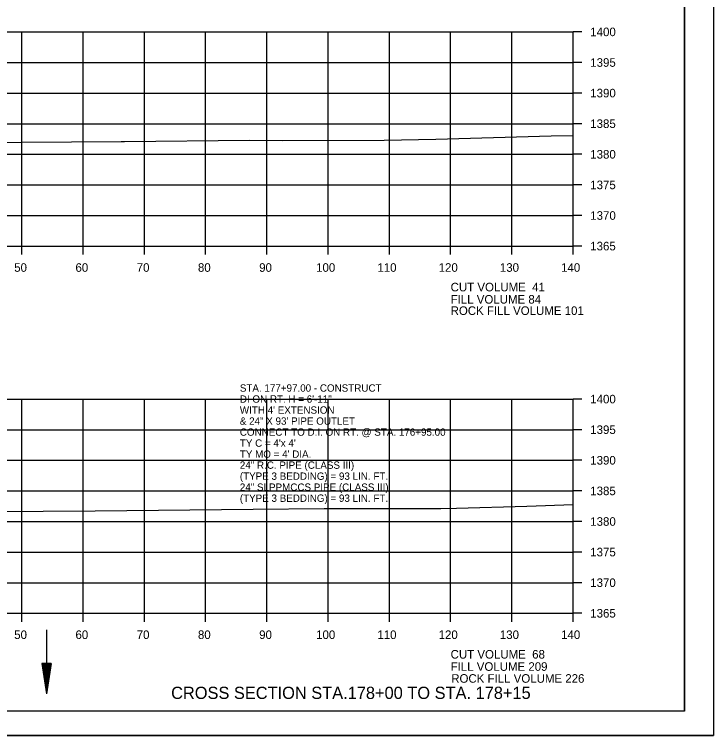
# Model space of a CAD drawing. Extents: x 1374311 to 1383814, y 384102 to 406278.
# Drawn here: x 1382688.8 to 1382803, y 397318.2 to 397436.1 of the extents above; entities that cross this region are included whole.
import ezdxf

# ---------------------------------------------------------------- set-up
doc = ezdxf.new("R2010")
doc.units = 0
for name, color, linetype in [('R_Axis', 7, 'Continuous'), ('R_Axis Annot', 7, 'Continuous'), ('R_Border', 7, 'Continuous'), ('R_Draft', 7, 'Continuous'), ('R_Exist Surface', 7, 'Continuous'), ('R_Fin Surface', 7, 'Continuous'), ('R_Grid', 7, 'Continuous'), ('R_No Plot', 7, 'Continuous'), ('R_Water', 7, 'Continuous'), ('R_Water Annot', 7, 'Continuous')]:
    doc.layers.add(name, color=color, linetype=linetype)

msp = doc.modelspace()

# ---------------------------------------------------------------- linework, layer by layer
at = {"layer": 'R_Axis'}
for p, q in [((1382780.07, 397398.22), (1382780.07, 397433.22)), ((1382781.47, 397433.22), (1382780.07, 397433.22)), ((1382781.47, 397428.22), (1382780.07, 397428.22)), ((1382781.47, 397423.22), (1382780.07, 397423.22)), ((1382781.47, 397418.22), (1382780.07, 397418.22)), ((1382781.47, 397413.22), (1382780.07, 397413.22)), ((1382781.47, 397408.22), (1382780.07, 397408.22)), ((1382781.47, 397403.22), (1382780.07, 397403.22)), ((1382500.07, 397398.22), (1382780.07, 397398.22)), ((1382690.07, 397396.82), (1382690.07, 397398.22)), ((1382700.07, 397396.82), (1382700.07, 397398.22)), ((1382710.07, 397396.82), (1382710.07, 397398.22)), ((1382720.07, 397396.82), (1382720.07, 397398.22)), ((1382730.07, 397396.82), (1382730.07, 397398.22)), ((1382740.07, 397396.82), (1382740.07, 397398.22)), ((1382750.07, 397396.82), (1382750.07, 397398.22)), ((1382760.07, 397396.82), (1382760.07, 397398.22)), ((1382770.07, 397396.82), (1382770.07, 397398.22)), ((1382780.07, 397396.82), (1382780.07, 397398.22)), ((1382781.47, 397398.22), (1382780.07, 397398.22)), ((1382780.07, 397338.22), (1382780.07, 397373.22)), ((1382781.47, 397373.22), (1382780.07, 397373.22)), ((1382781.47, 397368.22), (1382780.07, 397368.22)), ((1382781.47, 397363.22), (1382780.07, 397363.22)), ((1382781.47, 397358.22), (1382780.07, 397358.22)), ((1382781.47, 397353.22), (1382780.07, 397353.22)), ((1382781.47, 397348.22), (1382780.07, 397348.22)), ((1382781.47, 397343.22), (1382780.07, 397343.22)), ((1382500.07, 397338.22), (1382780.07, 397338.22)), ((1382690.07, 397336.82), (1382690.07, 397338.22)), ((1382700.07, 397336.82), (1382700.07, 397338.22)), ((1382710.07, 397336.82), (1382710.07, 397338.22)), ((1382720.07, 397336.82), (1382720.07, 397338.22)), ((1382730.07, 397336.82), (1382730.07, 397338.22)), ((1382740.07, 397336.82), (1382740.07, 397338.22)), ((1382750.07, 397336.82), (1382750.07, 397338.22)), ((1382760.07, 397336.82), (1382760.07, 397338.22)), ((1382770.07, 397336.82), (1382770.07, 397338.22)), ((1382780.07, 397336.82), (1382780.07, 397338.22)), ((1382781.47, 397338.22), (1382780.07, 397338.22))]:
    msp.add_line(p, q, dxfattribs=at)
at = {"layer": 'R_Border'}
for q in [(1382798.25, 397527.68), (1382482.07, 397322.22)]:
    msp.add_line((1382798.25, 397322.22), q, dxfattribs=at)
at = {"layer": 'R_Draft'}
for p, q in [((1382693.33, 397330.04), (1382694.08, 397325.04)), ((1382694.83, 397330.04), (1382693.33, 397330.04)), ((1382693.46, 397330.04), (1382694.08, 397325.87)), ((1382693.58, 397330.04), (1382694.08, 397326.73)), ((1382693.71, 397330.04), (1382694.08, 397327.57)), ((1382693.84, 397330.04), (1382694.08, 397328.41)), ((1382693.96, 397330.04), (1382694.08, 397329.25)), ((1382694.83, 397330.04), (1382694.08, 397325.04)), ((1382694.32, 397330.04), (1382694.08, 397328.41)), ((1382694.58, 397330.04), (1382694.08, 397326.73)), ((1382694.71, 397330.04), (1382694.08, 397325.87)), ((1382694.45, 397330.04), (1382694.08, 397327.57)), ((1382694.2, 397330.04), (1382694.08, 397329.25))]:
    msp.add_line(p, q, dxfattribs=at)
at = {"layer": 'R_Exist Surface'}
for points in [[(1382681.85, 397415.13), (1382706.29, 397415.3), (1382706.53, 397415.3), (1382706.83, 397415.31), (1382727.23, 397415.51), (1382732.56, 397415.5), (1382749.23, 397415.55), (1382757.66, 397415.68), (1382776.51, 397416.23), (1382780.07, 397416.3)], [(1382685.45, 397354.86), (1382693.53, 397354.88), (1382702.03, 397354.97), (1382727.83, 397355.24), (1382739.41, 397355.36), (1382753.49, 397355.34), (1382758.47, 397355.36), (1382761.05, 397355.4), (1382772.5, 397355.74), (1382780.07, 397356.01)]]:
    msp.add_lwpolyline(points, dxfattribs=at)
at = {"layer": 'R_Grid'}
for p, q in [((1382500.07, 397433.22), (1382780.07, 397433.22)), ((1382690.07, 397398.22), (1382690.07, 397433.22)), ((1382700.07, 397398.22), (1382700.07, 397433.22)), ((1382710.07, 397398.22), (1382710.07, 397433.22)), ((1382720.07, 397398.22), (1382720.07, 397433.22)), ((1382730.07, 397398.22), (1382730.07, 397433.22)), ((1382740.07, 397398.22), (1382740.07, 397433.22)), ((1382750.07, 397398.22), (1382750.07, 397433.22)), ((1382760.07, 397398.22), (1382760.07, 397433.22)), ((1382770.07, 397398.22), (1382770.07, 397433.22)), ((1382780.07, 397398.22), (1382780.07, 397433.22)), ((1382500.07, 397428.22), (1382780.07, 397428.22)), ((1382500.07, 397423.22), (1382780.07, 397423.22)), ((1382500.07, 397418.22), (1382780.07, 397418.22)), ((1382500.07, 397413.22), (1382780.07, 397413.22)), ((1382500.07, 397408.22), (1382780.07, 397408.22)), ((1382500.07, 397403.22), (1382780.07, 397403.22)), ((1382500.07, 397398.22), (1382780.07, 397398.22)), ((1382500.07, 397373.22), (1382780.07, 397373.22)), ((1382690.07, 397338.22), (1382690.07, 397373.22)), ((1382700.07, 397338.22), (1382700.07, 397373.22)), ((1382710.07, 397338.22), (1382710.07, 397373.22)), ((1382720.07, 397338.22), (1382720.07, 397373.22)), ((1382730.07, 397338.22), (1382730.07, 397373.22)), ((1382740.07, 397338.22), (1382740.07, 397373.22)), ((1382750.07, 397338.22), (1382750.07, 397373.22)), ((1382760.07, 397338.22), (1382760.07, 397373.22)), ((1382770.07, 397338.22), (1382770.07, 397373.22)), ((1382780.07, 397338.22), (1382780.07, 397373.22)), ((1382500.07, 397368.22), (1382780.07, 397368.22)), ((1382500.07, 397363.22), (1382780.07, 397363.22)), ((1382500.07, 397358.22), (1382780.07, 397358.22)), ((1382500.07, 397353.22), (1382780.07, 397353.22)), ((1382500.07, 397348.22), (1382780.07, 397348.22)), ((1382500.07, 397343.22), (1382780.07, 397343.22)), ((1382500.07, 397338.22), (1382780.07, 397338.22))]:
    msp.add_line(p, q, dxfattribs=at)
at = {"layer": 'R_No Plot'}
msp.add_line((1382469.67, 397318.24), (1382803, 397318.24), dxfattribs=at)
for points in [[(1382469.66, 397531.58), (1382803, 397531.58), (1382803, 397318.24), (1382469.66, 397318.24)], [(1382715.99, 397527.68), (1382715.99, 397517.8), (1382751.72, 397517.8), (1382751.72, 397514.88), (1382774.92, 397514.88), (1382774.92, 397490.55), (1382798.25, 397490.55), (1382798.25, 397322.22), (1382482.07, 397322.22), (1382482.07, 397527.68)]]:
    msp.add_lwpolyline(points, close=True, dxfattribs=at)
at = {"layer": 'R_Water'}
msp.add_line((1382694.08, 397335.54), (1382694.08, 397325.04), dxfattribs=at)

# ---------------------------------------------------------------- texts
at = {"layer": 'R_Axis Annot'}
for s, p in [('1400', (1382782.87, 397432.52)), ('1395', (1382782.87, 397427.52)), ('1390', (1382782.87, 397422.52)), ('1385', (1382782.87, 397417.52)), ('1380', (1382782.87, 397412.52)), ('1375', (1382782.87, 397407.52)), ('1370', (1382782.87, 397402.52)), ('1365', (1382782.87, 397397.52)), ('50', (1382688.81, 397394.02)), ('60', (1382698.81, 397394.02)), ('70', (1382708.81, 397394.02)), ('80', (1382718.81, 397394.02)), ('90', (1382728.81, 397394.02)), ('100', (1382738.11, 397394.02)), ('110', (1382748.11, 397394.02)), ('120', (1382758.11, 397394.02)), ('130', (1382768.11, 397394.02)), ('140', (1382778.11, 397394.02)), ('CUT VOLUME  41', (1382760.07, 397390.82)), ('FILL VOLUME 84', (1382760.07, 397388.82)), ('1400', (1382782.87, 397372.52)), ('1395', (1382782.87, 397367.52)), ('1390', (1382782.87, 397362.52)), ('1385', (1382782.87, 397357.52)), ('1380', (1382782.87, 397352.52)), ('1375', (1382782.87, 397347.52)), ('1370', (1382782.87, 397342.52)), ('1365', (1382782.87, 397337.52)), ('50', (1382688.81, 397334.02)), ('60', (1382698.81, 397334.02)), ('70', (1382708.81, 397334.02)), ('80', (1382718.81, 397334.02)), ('90', (1382728.81, 397334.02)), ('100', (1382738.11, 397334.02)), ('110', (1382748.11, 397334.02)), ('120', (1382758.11, 397334.02)), ('130', (1382768.11, 397334.02)), ('140', (1382778.11, 397334.02)), ('CUT VOLUME  68', (1382760.07, 397330.82)), ('FILL VOLUME 209', (1382760.07, 397328.82))]:
    msp.add_text(s, height=1.4, dxfattribs=at).set_placement(p)
at = {"layer": 'R_Draft'}
msp.add_text('CROSS SECTION STA.178+00 TO STA. 178+15', height=2, dxfattribs=at).set_placement((1382714.43, 397324.22))
at = {"layer": 'R_Fin Surface'}
for s, p in [('ROCK FILL VOLUME 101', (1382760.07, 397386.97)), ('ROCK FILL VOLUME 226', (1382760.17, 397326.87))]:
    msp.add_text(s, height=1.4, dxfattribs=at).set_placement(p)
at = {"layer": 'R_Water Annot'}
for s, p in [('STA. 177+97.00 - CONSTRUCT', (1382725.65, 397374.43)), ('DI ON RT. H = 6\'-11"', (1382725.65, 397372.63)), ("WITH 4' EXTENSION ", (1382725.65, 397370.83)), ('& 24" X 93\' PIPE OUTLET', (1382725.65, 397369.03)), ('CONNECT TO D.I. ON RT. @ STA. 176+95.00', (1382725.65, 397367.23)), ("TY C = 4'x 4'", (1382725.65, 397365.43)), ("TY MO = 4' DIA.", (1382725.65, 397363.63)), ('24" R.C. PIPE (CLASS III)', (1382725.65, 397361.83)), ('(TYPE 3 BEDDING) = 93 LIN. FT.', (1382725.65, 397360.03)), ('24" SLPPMCCS PIPE (CLASS III)', (1382725.65, 397358.23)), ('(TYPE 3 BEDDING) = 93 LIN. FT.', (1382725.65, 397356.43))]:
    msp.add_text(s, height=1.2, dxfattribs=at).set_placement(p)

doc.saveas('drawing.dxf')
